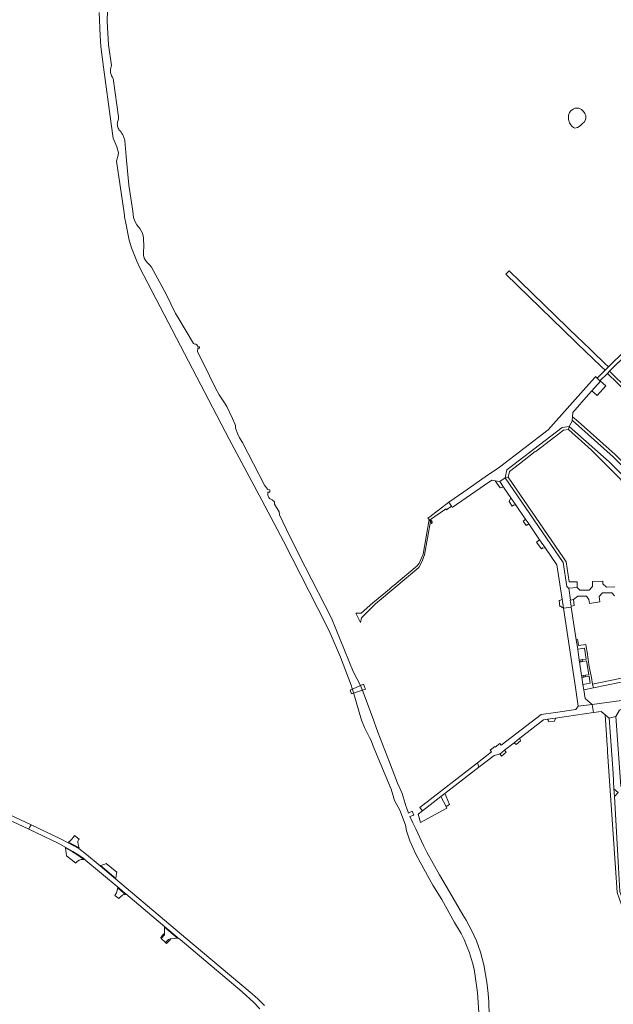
# Model space of a CAD drawing. Header units: metres. Extents: x 166325 to 190320, y 381923 to 404576.
# Tile 572 of 656: x 170715 to 171121, y 394592 to 395266. Entities that reach past the tile are written whole.
import ezdxf

# ---------------------------------------------------------------- set-up
doc = ezdxf.new("R2010")
doc.units = ezdxf.units.M
for name, color, linetype, lineweight in [('B-WE-OG-WATER_BEEK-GV', 8, 'Continuous', 18), ('B-WE-OG-WATER_MEER-GV', 8, 'Continuous', 18), ('B-WE-VH-VERHARDING_ASFALT-GV', 8, 'Continuous', 18), ('B-WE-VH-VERHARDING_BETONSTRAATSTEEN-GV', 8, 'Continuous', 18), ('B-WE-VH-VERHARDING_GESLOTEN-GV', 8, 'Continuous', 18), ('B-WE-VH-VERHARDING_HALFVERHARDING-GV', 8, 'Continuous', 18), ('B-WE-VH-VERHARDING_STRAATBAKSTEEN-GV', 8, 'Continuous', 18)]:
    doc.layers.add(name, color=color, linetype=linetype, lineweight=lineweight)

msp = doc.modelspace()

# ---------------------------------------------------------------- linework, layer by layer
at = {"layer": 'B-WE-OG-WATER_BEEK-GV', "flags": 128}
for points in [[(170834.955, 395043.848), (170833.953, 395044.297), (170823.138, 395062.203), (170821.676, 395064.795), (170815.209, 395078.093), (170805.195, 395096.535), (170804.078, 395097.866), (170802.704, 395099.159), (170801.247, 395100.833), (170800.23, 395102.73), (170799.778, 395104.711), (170799.711, 395107.458), (170799.939, 395110.17), (170799.754, 395116.891), (170798.974, 395119.664), (170797.17, 395122.967), (170795.165, 395125.505), (170793.674, 395127.936), (170792.956, 395130.468), (170792.401, 395134.79), (170789.65, 395152.723), (170787.865, 395172.223), (170786.854, 395183.188), (170786.85, 395183.209), (170786.613, 395184.242), (170786.3, 395185.253), (170785.911, 395186.238), (170785.448, 395187.191), (170784.915, 395188.106), (170784.315, 395188.978), (170783.65, 395189.803), (170783.623, 395189.831), (170783.151, 395190.382), (170782.742, 395190.982), (170782.401, 395191.623), (170782.133, 395192.298), (170781.94, 395192.998), (170781.826, 395193.715), (170781.791, 395194.44), (170781.837, 395195.165), (170781.961, 395195.88), (170782.164, 395196.577), (170782.378, 395197.187), (170782.548, 395197.896), (170782.639, 395198.619), (170782.651, 395199.348), (170779.143, 395224.072), (170779.141, 395224.196), (170779.082, 395224.8), (170778.945, 395225.391), (170778.731, 395225.959), (170778.444, 395226.494), (170778.157, 395226.934), (170777.791, 395227.618), (170777.497, 395228.336), (170777.278, 395229.081), (170777.138, 395229.844), (170777.076, 395230.617), (170777.095, 395231.393), (170777.193, 395232.162), (170777.37, 395232.918), (170777.623, 395233.651), (170777.684, 395234.534), (170775.755, 395248.694), (170774.862, 395264.815), (170775.33, 395279.893)], [(170769.373, 395270.948), (170769.986, 395254.81), (170770.431, 395247.577), (170772.414, 395233.35), (170777.526, 395194.537), (170778.936, 395184.932), (170781.498, 395178.949), (170782.528, 395174.853), (170782.465, 395173.089), (170781.252, 395169.145), (170783.745, 395152.16), (170786.38, 395133.73), (170786.997, 395129.419), (170787.08, 395128.839), (170789.993, 395115.066), (170791.581, 395109.682), (170795.255, 395100.513), (170797.234, 395096.028), (170858.438, 394978.664), (170880.676, 394937.021), (170895.636, 394908.852), (170925.117, 394851.196), (170927.527, 394845.946), (170934.67, 394829.33), (170941.975, 394810.155), (170942.642, 394807.925), (170943.732, 394804.276), (170949.106, 394786.301), (170950.996, 394781.253), (170953.102, 394777.179), (170954.558, 394774.505), (170955.705, 394772.259), (170957.056, 394768.408), (170967.581, 394743.456), (170969.286, 394739.09), (170971.068, 394732.939), (170971.709, 394731.35), (170975.179, 394724.701), (170978.926, 394715.147), (170979.037, 394714.462), (170979.865, 394710.476), (170982.173, 394703.632), (170986.269, 394694.439), (170989.301, 394689.031), (170997.892, 394673.315), (171003.951, 394663.416), (171012.807, 394647.695), (171017.187, 394640.073), (171019.299, 394635.969), (171020.884, 394632.054), (171022.912, 394626.912), (171025.069, 394620.171), (171026.069, 394615.688), (171028.442, 394599.71), (171029.433, 394586.051)], [(170867.494, 394976.445), (170865.518, 394979.732), (170864.384, 394982.022), (170862.629, 394986.137), (170862.638, 394987.969), (170862.258, 394989.216), (170860.635, 394992.881), (170856.746, 395001.053), (170855.222, 395003.579), (170851.43, 395008.971), (170848.941, 395013.544), (170844.924, 395022.02), (170836.776, 395038.748), (170836.999, 395040.887), (170837.007, 395041.005), (170838.062, 395041.086), (170837.957, 395042.04), (170836.897, 395041.943), (170836.886, 395042.062), (170836.951, 395042.068)], [(170884.898, 394940.919), (170884.955, 394942.323), (170884.535, 394942.357), (170884.544, 394942.476), (170886.125, 394942.35), (170886.336, 394944), (170884.606, 394944.23), (170884.611, 394944.35), (170884.706, 394944.574), (170882.672, 394947.099), (170867.494, 394976.445)], [(171036.441, 394584.058), (171036.114, 394593.467), (171035.822, 394599.141), (171034.948, 394606.764), (171033.967, 394612.185), (171032.698, 394618.653), (171030.455, 394627.367), (171027.711, 394635.252), (171024.615, 394641.907), (171022.602, 394645.839), (171020.685, 394649.409), (171018.516, 394652.89), (171009.235, 394668.64), (171002.545, 394680.247), (170993.647, 394695.908), (170991.485, 394700.36), (170986.253, 394711.753), (170984.17, 394716.025), (170982.087, 394720.297), (170984.91, 394721.275), (170983.69, 394723.928), (170981.112, 394722.637), (170979.846, 394726.377), (170979.642, 394726.981), (170976.862, 394736.13), (170976.074, 394737.715), (170973.761, 394743.129), (170968.262, 394757.546), (170960.221, 394778.072), (170956.238, 394788.952), (170949.619, 394806.502), (170948.274, 394810.101), (170943.286, 394819.609), (170928.357, 394856.112), (170910.346, 394891.283), (170899.951, 394911.963), (170892.843, 394926.96), (170892.678, 394928.964), (170889.517, 394934.246), (170889.38, 394935.728), (170887.842, 394937.189), (170886.084, 394938.108), (170885.662, 394938.766)]]:
    msp.add_lwpolyline(points, dxfattribs=at)
at = {"layer": 'B-WE-OG-WATER_BEEK-GV'}
for points in [[(170836.951, 395042.068, 0.3156752), (170834.955, 395043.848)], [(170885.662, 394938.766, -0.1560275), (170884.898, 394940.919)]]:
    msp.add_lwpolyline(points, format="xyb", dxfattribs=at)
at = {"layer": 'B-WE-OG-WATER_MEER-GV', "flags": 128}
msp.add_lwpolyline([(171099.698, 395204.378), (171097.806, 395205.445), (171095.304, 395205.342), (171094.015, 395204.697), (171092.287, 395203.562), (171091.41, 395202.324), (171090.842, 395200.571), (171090.817, 395199.307), (171090.868, 395197.605), (171091.565, 395195.439), (171092.453, 395193.984), (171093.093, 395192.956), (171094.181, 395192.18), (171095.21, 395191.791), (171096.957, 395192.102), (171098.88, 395193.363), (171100.414, 395194.819), (171101.501, 395195.828), (171102.53, 395197.458), (171102.759, 395198.89), (171102.576, 395200.266), (171102.016, 395201.702), (171101.041, 395203.191)], close=True, dxfattribs=at)
at = {"layer": 'B-WE-VH-VERHARDING_ASFALT-GV', "flags": 128}
for points in [[(171115.156, 395030.977), (171099.366, 395046.233), (171097.801, 395047.745), (171050.07, 395094.08), (171049.636, 395093.612), (171047.892, 395091.733), (171095.418, 395045.597), (171096.795, 395044.265), (171112.923, 395028.667), (171113.308, 395028.295), (171115.81, 395025.875), (171118.102, 395028.131), (171115.597, 395030.551)], [(170950.435, 394810.951), (170941.214, 394806.913), (170942.188, 394804.205), (170951.642, 394807.401), (170951.457, 394807.945), (170950.805, 394809.863)]]:
    msp.add_lwpolyline(points, close=True, dxfattribs=at)
for points in [[(171153.331, 394991.416), (171119.78, 395024.316), (171118.902, 395025.177), (171117.477, 395023.759), (171124.011, 395017.356), (171124.589, 395016.789), (171152.917, 394989.029)], [(170513.716, 394806.855), (170513.006, 394805.386), (170512.296, 394803.916), (170522.645, 394799.361), (170546.455, 394789.438), (170561.616, 394783.002), (170602.782, 394765.458), (170613.814, 394760.782), (170629.632, 394753.939), (170636.524, 394750.93), (170648.452, 394745.722), (170721.216, 394711.712), (170721.266, 394711.814), (170722.194, 394713.514), (170722.75, 394714.532), (170658.955, 394744.511), (170656.175, 394745.818), (170649.9, 394748.766), (170642.527, 394752.155), (170633.755, 394755.829), (170629.817, 394757.476), (170593.183, 394773.065)], [(170882.52, 394590.911), (170878.27, 394595.292), (170874.17, 394598.947), (170858.684, 394611.854), (170834.413, 394632.283), (170828.783, 394637.02), (170780.568, 394677.602), (170770.059, 394686.448), (170760.712, 394694.286), (170755.499, 394698.495), (170748.091, 394702.356), (170742.88, 394705.072), (170722.75, 394714.532), (170722.194, 394713.514), (170721.266, 394711.814), (170721.216, 394711.712), (170741.209, 394702.031), (170746.455, 394699.154), (170751.388, 394696.447), (170754.227, 394694.545), (170758.129, 394691.93), (170758.743, 394691.519), (170758.929, 394691.394), (170782.983, 394671.188), (170787.433, 394667.446), (170787.601, 394667.304), (170814.352, 394644.808), (170822.748, 394637.749), (170823.305, 394637.28), (170824.857, 394635.976), (170867.339, 394600.265), (170875.23, 394592.877), (170879.41, 394588.68)]]:
    msp.add_lwpolyline(points, dxfattribs=at)
at = {"layer": 'B-WE-VH-VERHARDING_BETONSTRAATSTEEN-GV', "flags": 128}
for points in [[(171154.209, 395059.899), (171156.579, 395060.446), (171158.484, 395060.937), (171160.92, 395061.54), (171161.873, 395061.776), (171161.848, 395061.876), (171161.247, 395064.355), (171152.875, 395062.343), (171118.102, 395028.131), (171115.81, 395025.875), (171110.37, 395020.523), (171112.344, 395018.685), (171117.477, 395023.759), (171118.902, 395025.177)], [(171104.783, 395016.431), (171076.94, 394985.06), (171043.45, 394959.46), (171033.799, 394952.805), (171023.632, 394945.795), (171019.054, 394942.638), (171008.73, 394935.52), (171010.625, 394932.721), (171011.1, 394932.02), (171033.317, 394947.247), (171038.18, 394950.58), (171040.562, 394950.18), (171043.66, 394949.66), (171047.33, 394952.27), (171048.57, 394957.69), (171086.49, 394986.68), (171091.34, 394987.38), (171093.478, 394991.515), (171093.36, 394991.62), (171093.514, 394994.09), (171093.69, 394996.91), (171104.551, 395009.221), (171106.807, 395011.778), (171112.65, 395018.4), (171112.344, 395018.685), (171110.37, 395020.523), (171109.3, 395021.52), (171109.061, 395021.251)], [(171116.393, 395015.2), (171112.65, 395018.4), (171106.807, 395011.778), (171110.494, 395008.525)], [(171121.47, 394966.71), (171093.478, 394991.515), (171091.34, 394987.38), (171118.57, 394963.25), (171127.94, 394953.85), (171128.59, 394951.98), (171135.75, 394944.814), (171136.572, 394943.991), (171139.92, 394940.64), (171142.302, 394937.823), (171154.014, 394923.973), (171154.922, 394922.899), (171174.43, 394899.83), (171177.682, 394903.091), (171155.84, 394928.91), (171153.8, 394932.84), (171144.14, 394944.16)], [(171093.514, 394994.09), (171093.36, 394991.62), (171093.478, 394991.515), (171121.47, 394966.71), (171144.14, 394944.16), (171153.8, 394932.84), (171155.84, 394928.91), (171177.682, 394903.091), (171181.504, 394898.573), (171185.28, 394894.11), (171185.96, 394896.39), (171157.33, 394930.2), (171158.18, 394930.94), (171155.49, 394934.1), (171149.268, 394941.504), (171148.96, 394941.87), (171148.851, 394941.989), (171147.573, 394943.395), (171122.8, 394968.19), (171097.338, 394990.708)], [(171049.47, 394952.69), (171050.38, 394956.66), (171057.145, 394961.823), (171068.06, 394970.153), (171068.544, 394970.523), (171069.49, 394971.245), (171080.541, 394979.679), (171082.082, 394980.855), (171084.29, 394982.54), (171087.25, 394984.8), (171090.67, 394985.33), (171091.34, 394987.38), (171086.49, 394986.68), (171048.57, 394957.69), (171047.33, 394952.27)], [(171127.124, 394950.434), (171128.59, 394951.98), (171127.94, 394953.85), (171118.57, 394963.25), (171091.34, 394987.38), (171090.67, 394985.33), (171106.53, 394971.28), (171125.86, 394951.78)], [(171040.562, 394950.18), (171043.926, 394945.427), (171046.266, 394945.861), (171043.66, 394949.66)], [(171047.33, 394952.27), (171043.66, 394949.66), (171046.266, 394945.861), (171046.731, 394945.183), (171051.263, 394938.577), (171054.96, 394933.189), (171061.117, 394924.215), (171063.056, 394921.389), (171064.037, 394919.959), (171070.994, 394909.817), (171075.009, 394903.965), (171082.82, 394892.58), (171086.352, 394869.245), (171087.291, 394863.043), (171087.319, 394862.86), (171092.705, 394863.764), (171092.616, 394864.356), (171092.001, 394868.464), (171092.145, 394868.49), (171090.915, 394876.74), (171090.765, 394876.73), (171089.65, 394877.77), (171087.17, 394894.27)], [(171049.47, 394952.69), (171047.33, 394952.27), (171087.17, 394894.27), (171089.65, 394877.77), (171090.765, 394876.73), (171090.915, 394876.74), (171096.74, 394877.13), (171096.73, 394881.12), (171092.745, 394881.018), (171091.27, 394880.98), (171089.27, 394894.6), (171087.32, 394897.446)], [(171051.263, 394938.577), (171050.059, 394936.025), (171052.314, 394932.864), (171053.621, 394933.757), (171054.96, 394933.189)], [(171061.117, 394924.215), (171061.04, 394923.754), (171060.884, 394923.506), (171060.492, 394923.055), (171059.644, 394922.539), (171061.269, 394920.256), (171061.687, 394919.6), (171062.819, 394920.337), (171064.037, 394919.959), (171063.056, 394921.389)], [(171075.009, 394903.965), (171070.994, 394909.817), (171068.967, 394908.163), (171069.425, 394907.444), (171072.276, 394903.534), (171073.291, 394904.177)], [(171087.291, 394863.043), (171086.352, 394869.245), (171084.899, 394868.236), (171084.429, 394868.162), (171084.816, 394864.044), (171085.403, 394864.036), (171085.899, 394863.775), (171086.406, 394863.509)], [(171094.14, 394868.85), (171092.145, 394868.49), (171092.001, 394868.464), (171092.616, 394864.356), (171094.71, 394864.7)], [(171098.194, 394827.407), (171097.067, 394834.875), (171096.088, 394841.359), (171095.192, 394847.291), (171092.705, 394863.764), (171087.319, 394862.86), (171095.537, 394808.562), (171097.45, 394795.92), (171107.09, 394796.91), (171102.18, 394801.08), (171101.27, 394807.03), (171100.708, 394810.751), (171099.974, 394815.614), (171099.836, 394816.527), (171099.794, 394816.803), (171098.382, 394826.16)], [(171100.606, 394826.551), (171103.119, 394826.993), (171104.665, 394817.659), (171104.711, 394817.382), (171102.439, 394816.983), (171102.598, 394816.075), (171104.861, 394816.473), (171105.675, 394811.561), (171100.708, 394810.751), (171101.27, 394807.03), (171107.812, 394808.384), (171107.27, 394811.01), (171106.57, 394815.42), (171105.05, 394822.76), (171103.527, 394832.838), (171102.963, 394836.568), (171102.721, 394838.172), (171097.554, 394837.395), (171097.076, 394840.579), (171096.94, 394841.48), (171096.742, 394841.452), (171096.088, 394841.359), (171097.067, 394834.875), (171101.771, 394835.54), (171102.964, 394828.11), (171100.431, 394827.737)], [(171098.194, 394827.407), (171099.17, 394827.551), (171100.431, 394827.737), (171102.964, 394828.11), (171101.771, 394835.54), (171097.067, 394834.875)], [(171098.194, 394827.407), (171098.382, 394826.16), (171099.35, 394826.33), (171099.17, 394827.551)], [(171099.35, 394826.33), (171098.382, 394826.16), (171099.794, 394816.803), (171099.836, 394816.527), (171101.163, 394816.76), (171102.439, 394816.983), (171104.711, 394817.382), (171104.665, 394817.659), (171103.119, 394826.993), (171100.606, 394826.551)], [(171154.743, 394813.114), (171153.865, 394812.687), (171149.61, 394810.62), (171147.708, 394809.705), (171139.117, 394805.575), (171130.445, 394801.406), (171128.52, 394800.48), (171127.11, 394799.82), (171107.09, 394796.91), (171107.901, 394791.505), (171113.18, 394792.28), (171115.845, 394790.039), (171118.73, 394787.611), (171123.28, 394788.75), (171125.66, 394793.03), (171176.734, 394817.072), (171172.35, 394821.67), (171170.383, 394820.714), (171169.342, 394820.208)], [(171099.974, 394815.614), (171100.708, 394810.751), (171105.675, 394811.561), (171104.861, 394816.473), (171102.598, 394816.075), (171102.1, 394815.988), (171101.322, 394815.851), (171101.07, 394815.807)], [(171149.61, 394810.62), (171147.774, 394819.313), (171145.73, 394818.9), (171107.27, 394811.01), (171107.812, 394808.384), (171125.81, 394812.11), (171127.9, 394812.43), (171146.31, 394816.26), (171147.069, 394812.703), (171147.708, 394809.705)], [(171053.554, 394770.787), (171057.482, 394773.858), (171073.62, 394786.47), (171075.29, 394786.715), (171076.354, 394786.871), (171081.867, 394787.681), (171082.043, 394787.707), (171084.944, 394788.133), (171089.378, 394788.784), (171107.901, 394791.505), (171107.09, 394796.91), (171097.45, 394795.92), (171095.74, 394793.63), (171081.962, 394791.588), (171071.99, 394790.11), (171044.75, 394769.14), (171043.83, 394770.33), (171040.67, 394767.86), (171040.4, 394768.17), (171037.14, 394765.68), (171037.96, 394764.55), (171028.408, 394757.14), (171029.443, 394754.139), (171039.79, 394762.16), (171042.711, 394762.655), (171043.569, 394763.306), (171043.721, 394763.102), (171046.97, 394765.642)], [(171081.418, 394786.301), (171081.891, 394787.364), (171082.043, 394787.707), (171081.867, 394787.681), (171076.354, 394786.871), (171076.513, 394786.691), (171076.859, 394786.213), (171077.138, 394785.693), (171077.344, 394785.14), (171081.099, 394785.583)], [(171127.766, 394663.987), (171126.05, 394668.87), (171124.96, 394685.28), (171122.204, 394733.989), (171121.905, 394739.281), (171121.299, 394749.999), (171118.73, 394787.611), (171115.845, 394790.039), (171117.019, 394772.868), (171117.05, 394772.425), (171117.281, 394769.04), (171117.423, 394766.961), (171117.57, 394764.817), (171117.588, 394764.548), (171123.02, 394685.13), (171124.08, 394668.37), (171138.598, 394627.162), (171145.73, 394606.69), (171146.63, 394604.12), (171146.91, 394603.339), (171148.752, 394604.078), (171142.01, 394623.46), (171131.488, 394653.398)], [(171127.246, 394731.28), (171127.14, 394732.84), (171129.87, 394735.18), (171129.5, 394739.36), (171126.59, 394741.06), (171123.28, 394788.75), (171118.73, 394787.611), (171121.299, 394749.999), (171121.905, 394739.281), (171124.843, 394736.793), (171122.204, 394733.989), (171124.96, 394685.28), (171126.05, 394668.87), (171127.766, 394663.987), (171132.855, 394665.784), (171131.4, 394669.92), (171130.49, 394683.64), (171130.352, 394685.666), (171128.921, 394706.677), (171128.736, 394709.392)], [(171058.007, 394772.118), (171057.482, 394773.858), (171053.554, 394770.787), (171054.951, 394769.715)], [(171003.454, 394733.992), (170990.758, 394724.149), (170987.748, 394721.816), (170989.511, 394716.279), (171007.53, 394726.057), (171006.986, 394727.166)], [(171006.915, 394733.911), (171006.002, 394735.967), (171003.454, 394733.992), (171006.986, 394727.166), (171009.191, 394728.54)], [(170755.719, 394698.831), (170755.24, 394700.096), (170754.858, 394701.395), (170754.717, 394702.634), (170754.821, 394703.32), (170755.17, 394704.254), (170755.343, 394704.497), (170755.613, 394704.877), (170752.424, 394707.181), (170751.844, 394706.179), (170750.278, 394704.22), (170749.79, 394703.783), (170749.155, 394703.304), (170748.276, 394702.711)], [(170751.18, 394696.105), (170746.263, 394698.803), (170746.992, 394693.286), (170753.399, 394688.388), (170753.632, 394688.704), (170754.083, 394689.209), (170754.59, 394689.657), (170755.146, 394690.043), (170755.699, 394690.339), (170756.328, 394690.589), (170756.982, 394690.763), (170757.652, 394690.858), (170758.328, 394690.874), (170759.002, 394690.81), (170758.688, 394691.074), (170757.906, 394691.598), (170754.004, 394694.213)], [(170774.046, 394688.173), (170773.281, 394687.757), (170771.967, 394687.156), (170770.316, 394686.754), (170780.826, 394677.908), (170781.135, 394681.547), (170781.55, 394682.116)], [(170814.095, 394644.502), (170814.12, 394640.132), (170814.125, 394639.184), (170811.838, 394636.725), (170814.73, 394633.954), (170816.876, 394636.121), (170817.894, 394636.47), (170818.48, 394636.527), (170823.048, 394636.974)]]:
    msp.add_lwpolyline(points, close=True, dxfattribs=at)
msp.add_lwpolyline([(171122.51, 394877.58), (171116.7, 394877.44), (171114.38, 394879.64), (171114.35, 394881.45), (171107.13, 394881.28), (171107.25, 394877.83), (171104.93, 394875.2), (171098.63, 394875.21), (171096.74, 394877.13), (171090.915, 394876.74), (171092.145, 394868.49), (171094.14, 394868.85), (171097.24, 394871.19), (171103.01, 394871.21), (171104.8, 394868.93), (171105.2, 394866.27), (171112.32, 394867.37), (171111.83, 394871.04), (171114.13, 394873.38), (171120.48, 394873.5), (171122.4, 394871.5)], dxfattribs=at)
at = {"layer": 'B-WE-VH-VERHARDING_GESLOTEN-GV', "flags": 128}
for points in [[(170814.125, 394639.184), (170814.12, 394640.132), (170813.267, 394639.386), (170812.787, 394638.871), (170811.765, 394637.775), (170811.485, 394637.475), (170811.838, 394636.725)], [(170817.717, 394635.571), (170818.48, 394636.527), (170817.894, 394636.47), (170816.876, 394636.121), (170814.73, 394633.954), (170815.558, 394633.371), (170817.129, 394634.972)]]:
    msp.add_lwpolyline(points, close=True, dxfattribs=at)
at = {"layer": 'B-WE-VH-VERHARDING_HALFVERHARDING-GV', "flags": 128}
for points in [[(171008.73, 394935.52), (171001.721, 394930.096), (170999.971, 394928.741), (170995.76, 394925.482), (170994.543, 394924.53), (170995.355, 394923.587), (170996.251, 394922.264), (170997.253, 394920.786), (170997.471, 394921.999), (170996.37, 394923.641), (171005.832, 394930.23), (171006.806, 394930.907), (171007.202, 394930.338), (171010.625, 394932.721)], [(170996.251, 394922.264), (170995.355, 394923.587), (170991.214, 394899.912), (170989.744, 394896.264), (170988.553, 394893.71), (170987.122, 394891.893), (170971.366, 394878.647), (170969.669, 394877.258), (170968.141, 394876.007), (170956.761, 394866.691), (170948.68, 394859.597), (170945.046, 394859.633), (170948.411, 394853.228), (170948.94, 394856.29), (170958.575, 394865.83), (170972.498, 394877.541), (170988.372, 394890.896), (170990.446, 394894.635), (170992.219, 394899.557)]]:
    msp.add_lwpolyline(points, close=True, dxfattribs=at)
at = {"layer": 'B-WE-VH-VERHARDING_STRAATBAKSTEEN-GV', "flags": 128}
for points in [[(171099.974, 394815.614), (171101.07, 394815.807), (171101.322, 394815.851), (171101.163, 394816.76), (171099.836, 394816.527)], [(171048.12, 394764.344), (171046.97, 394765.642), (171043.721, 394763.102), (171043.874, 394762.897), (171044.865, 394761.562)], [(171006.002, 394735.967), (171029.443, 394754.139), (171028.408, 394757.14), (170988.999, 394726.567), (170990.758, 394724.149), (171003.454, 394733.992)], [(170782.726, 394670.882), (170782.148, 394671.367), (170781.246, 394668.135), (170780.085, 394666.287), (170782.932, 394664.037), (170784.088, 394665.58), (170785.059, 394666.129), (170785.416, 394666.338), (170786.351, 394666.789), (170787.344, 394666.998)]]:
    msp.add_lwpolyline(points, close=True, dxfattribs=at)

doc.saveas('drawing.dxf')
